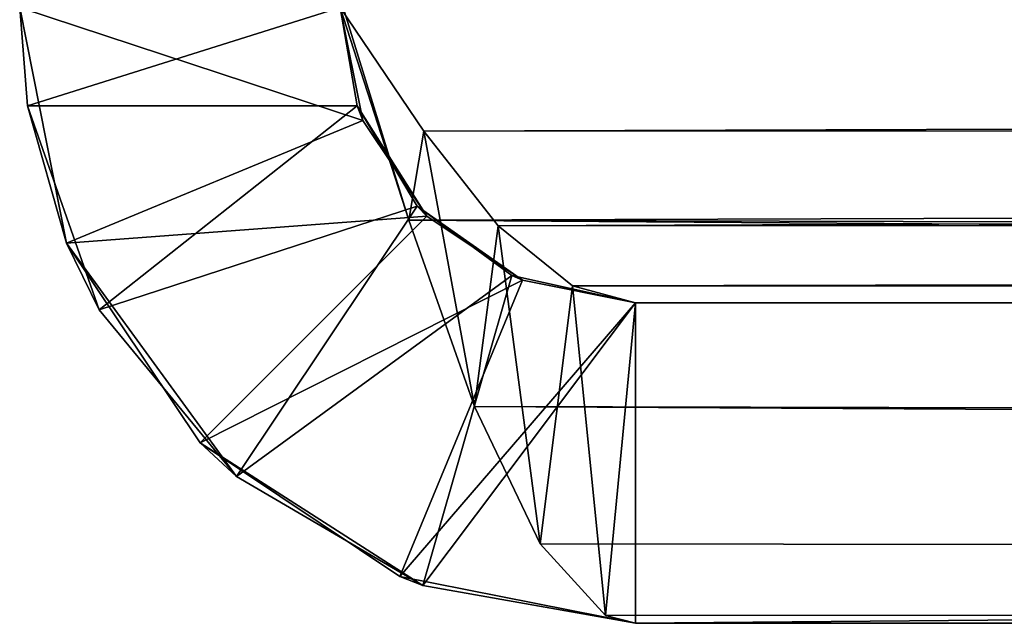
# Model space of a CAD drawing. Header units: millimetres. Extents: x 237 to 401, y 0 to 141.
# Tile 309 of 656: x 274.35 to 276.81, y 122.54 to 124.05. Entities that reach past the tile are written whole.
import ezdxf

# ---------------------------------------------------------------- set-up
doc = ezdxf.new("R2010")
doc.units = ezdxf.units.MM
doc.header["$LTSCALE"] = 25.4
doc.layers.get('0').update_dxf_attribs({"true_color": 0xff5454})

# ---------------------------------------------------------------- blocks, each defined once
blk = doc.blocks.new('VELERO-I-8042-8043.STL')
at = {"color": 7, "true_color": 0xffffff}
for p, q in [((38.4629, 195.8143, 17.2237), (38.3459, 195.8143, 16.6357)), ((38.3459, 195.8143, 16.6357), (38.3657, 31.5986, 16.8815)), ((38.3459, 195.8143, 16.6357), (38.3657, 31.5986, 16.8815)), ((38.3459, 195.8143, 16.6357), (39.202, 195.8143, 16.9176)), ((38.3459, 195.8143, 16.6357), (39.202, 195.8143, 16.9176)), ((38.4629, 195.8143, 17.2237), (38.3459, 195.8143, 16.6357)), ((38.4629, 195.8143, 17.2237), (38.3657, 31.5986, 16.8815)), ((38.4629, 195.8143, 17.2237), (38.3657, 31.5986, 16.8815)), ((38.796, 195.8143, 17.7222), (38.4629, 195.8143, 17.2237)), ((38.4629, 195.8143, 17.2237), (38.8867, 31.9261, 17.8059)), ((38.4629, 195.8143, 17.2237), (38.8867, 31.9261, 17.8059)), ((38.4629, 195.8143, 17.2237), (38.5439, 31.7624, 17.3901)), ((38.4629, 195.8143, 17.2237), (38.5439, 31.7624, 17.3901)), ((38.4629, 195.8143, 17.2237), (39.202, 195.8143, 16.9176)), ((38.4629, 195.8143, 17.2237), (39.202, 195.8143, 16.9176)), ((38.4629, 195.8143, 17.2237), (39.3617, 195.8143, 17.1565)), ((38.4629, 195.8143, 17.2237), (39.3617, 195.8143, 17.1565)), ((38.796, 195.8143, 17.7222), (38.4629, 195.8143, 17.2237)), ((39.2945, 195.8143, 18.0553), (38.796, 195.8143, 17.7222)), ((38.796, 195.8143, 17.7222), (39.352, 32.0898, 18.0778)), ((38.796, 195.8143, 17.7222), (39.352, 32.0898, 18.0778)), ((38.796, 195.8143, 17.7222), (38.8867, 31.9261, 17.8059)), ((38.796, 195.8143, 17.7222), (38.8867, 31.9261, 17.8059)), ((38.796, 195.8143, 17.7222), (39.3617, 195.8143, 17.1565)), ((38.796, 195.8143, 17.7222), (39.3617, 195.8143, 17.1565)), ((38.796, 195.8143, 17.7222), (39.6006, 195.8143, 17.3162)), ((38.796, 195.8143, 17.7222), (39.6006, 195.8143, 17.3162)), ((39.2945, 195.8143, 18.0553), (38.796, 195.8143, 17.7222)), ((39.1459, 195.8143, 16.6357), (39.202, 195.8143, 16.9176)), ((39.202, 195.8143, 16.9176), (39.1459, 31.524, 16.6357)), ((39.202, 195.8143, 16.9176), (39.1459, 31.524, 16.6357)), ((39.1459, 195.8143, 16.6357), (39.202, 195.8143, 16.9176)), ((39.202, 195.8143, 16.9176), (39.188, 31.6817, 16.881)), ((39.202, 195.8143, 16.9176), (39.188, 31.6817, 16.881)), ((39.3617, 195.8143, 17.1565), (39.188, 31.6817, 16.881)), ((39.3617, 195.8143, 17.1565), (39.188, 31.6817, 16.881)), ((39.202, 195.8143, 16.9176), (39.3617, 195.8143, 17.1565)), ((39.202, 195.8143, 16.9176), (39.3617, 195.8143, 17.1565)), ((39.8825, 195.8143, 18.1723), (39.2945, 195.8143, 18.0553)), ((39.2945, 195.8143, 18.0553), (39.8825, 32.2535, 18.1723)), ((39.2945, 195.8143, 18.0553), (39.8825, 32.2535, 18.1723)), ((39.2945, 195.8143, 18.0553), (39.352, 32.0898, 18.0778)), ((39.2945, 195.8143, 18.0553), (39.352, 32.0898, 18.0778)), ((39.2945, 195.8143, 18.0553), (39.6006, 195.8143, 17.3162)), ((39.2945, 195.8143, 18.0553), (39.6006, 195.8143, 17.3162)), ((39.2945, 195.8143, 18.0553), (39.8825, 195.8143, 17.3723)), ((39.2945, 195.8143, 18.0553), (39.8825, 195.8143, 17.3723)), ((39.8825, 195.8143, 18.1723), (39.2945, 195.8143, 18.0553)), ((39.3617, 195.8143, 17.1565), (39.338, 31.8671, 17.1317)), ((39.3617, 195.8143, 17.1565), (39.338, 31.8671, 17.1317)), ((39.6006, 195.8143, 17.3162), (39.338, 31.8671, 17.1317)), ((39.6006, 195.8143, 17.3162), (39.338, 31.8671, 17.1317)), ((39.3617, 195.8143, 17.1565), (39.6006, 195.8143, 17.3162)), ((39.3617, 195.8143, 17.1565), (39.6006, 195.8143, 17.3162)), ((39.6006, 195.8143, 17.3162), (39.5738, 32.0527, 17.3045)), ((39.6006, 195.8143, 17.3162), (39.5738, 32.0527, 17.3045)), ((39.8825, 195.8143, 17.3723), (39.5738, 32.0527, 17.3045)), ((39.8825, 195.8143, 17.3723), (39.5738, 32.0527, 17.3045)), ((39.6006, 195.8143, 17.3162), (39.8825, 195.8143, 17.3723)), ((39.6006, 195.8143, 17.3162), (39.8825, 195.8143, 17.3723)), ((45.0054, 131.6979, 18.1723), (39.8825, 195.8143, 18.1723)), ((39.8825, 195.8143, 18.1723), (44.4088, 130.9498, 18.1723)), ((45.8675, 132.113, 18.1723), (39.8825, 195.8143, 18.1723)), ((45.0054, 131.6979, 18.1723), (39.8825, 195.8143, 18.1723)), ((45.8675, 132.113, 18.1723), (39.8825, 195.8143, 18.1723)), ((46.8243, 132.113, 18.1723), (39.8825, 195.8143, 18.1723)), ((46.8243, 132.113, 18.1723), (39.8825, 195.8143, 18.1723)), ((126.8093, 195.8143, 18.1723), (39.8825, 195.8143, 18.1723)), ((44.1959, 124.3169, 18.1723), (39.8825, 195.8143, 18.1723)), ((39.8825, 195.8143, 18.1723), (39.8825, 32.2535, 18.1723)), ((44.1959, 124.3169, 18.1723), (39.8825, 195.8143, 18.1723)), ((44.1959, 130.0169, 18.1723), (39.8825, 195.8143, 18.1723)), ((44.1959, 130.0169, 18.1723), (39.8825, 195.8143, 18.1723)), ((39.8825, 195.8143, 18.1723), (44.4088, 130.9498, 18.1723)), ((117.4959, 129.3169, 17.3723), (39.8825, 195.8143, 17.3723)), ((39.8825, 195.8143, 17.3723), (126.8093, 195.8143, 17.3723)), ((116.5631, 129.104, 17.3723), (39.8825, 195.8143, 17.3723)), ((117.4959, 129.3169, 17.3723), (39.8825, 195.8143, 17.3723)), ((116.5631, 129.104, 17.3723), (39.8825, 195.8143, 17.3723)), ((115.815, 128.5074, 17.3723), (39.8825, 195.8143, 17.3723)), ((115.815, 128.5074, 17.3723), (39.8825, 195.8143, 17.3723)), ((115.3998, 127.6453, 17.3723), (39.8825, 195.8143, 17.3723)), ((44.4088, 130.9498, 17.3723), (39.8825, 195.8143, 17.3723)), ((39.8825, 195.8143, 17.3723), (45.0054, 131.6979, 17.3723)), ((44.4088, 130.9498, 17.3723), (39.8825, 195.8143, 17.3723)), ((44.1959, 130.0169, 17.3723), (39.8825, 195.8143, 17.3723)), ((44.1959, 130.0169, 17.3723), (39.8825, 195.8143, 17.3723)), ((39.8825, 32.2535, 17.3723), (39.8825, 195.8143, 17.3723)), ((46.8243, 132.113, 17.3723), (39.8825, 195.8143, 17.3723)), ((115.3998, 127.6453, 17.3723), (39.8825, 195.8143, 17.3723)), ((46.8243, 132.113, 17.3723), (39.8825, 195.8143, 17.3723)), ((45.8675, 132.113, 17.3723), (39.8825, 195.8143, 17.3723)), ((45.8675, 132.113, 17.3723), (39.8825, 195.8143, 17.3723)), ((39.8825, 195.8143, 17.3723), (45.0054, 131.6979, 17.3723)), ((39.8825, 195.8143, 18.1723), (39.8825, 32.2535, 18.1723)), ((39.8825, 32.2535, 17.3723), (39.8825, 195.8143, 17.3723)), ((39.8825, 195.8143, 18.1723), (39.8825, 195.8143, 17.3723)), ((39.8825, 195.8143, 18.1723), (39.8825, 195.8143, 17.3723)), ((39.8825, 195.8143, 18.1723), (126.8093, 195.8143, 17.3723)), ((39.8825, 195.8143, 17.3723), (126.8093, 195.8143, 17.3723)), ((39.8825, 195.8143, 18.1723), (126.8093, 195.8143, 17.3723)), ((126.8093, 195.8143, 18.1723), (39.8825, 195.8143, 18.1723)), ((44.1959, 130.0169, 17.3723), (39.8825, 32.2535, 17.3723)), ((44.1959, 130.0169, 17.3723), (39.8825, 32.2535, 17.3723)), ((44.1959, 124.3169, 18.1723), (39.8825, 32.2535, 18.1723)), ((44.1959, 124.3169, 18.1723), (39.8825, 32.2535, 18.1723)), ((44.1959, 124.3169, 17.3723), (39.8825, 32.2535, 17.3723)), ((44.1959, 124.3169, 17.3723), (39.8825, 32.2535, 17.3723)), ((44.4088, 123.3841, 18.1723), (39.8825, 32.2535, 18.1723)), ((44.4088, 123.3841, 18.1723), (39.8825, 32.2535, 18.1723)), ((39.8825, 32.2535, 17.3723), (44.4088, 123.3841, 17.3723)), ((39.8825, 32.2535, 17.3723), (44.4088, 123.3841, 17.3723)), ((57.8825, 94.5169, 18.1723), (39.8825, 32.2535, 18.1723)), ((57.8825, 94.5169, 18.1723), (39.8825, 32.2535, 18.1723)), ((93.3459, 45.7169, 18.1723), (39.8825, 32.2535, 18.1723)), ((93.3459, 45.7169, 18.1723), (39.8825, 32.2535, 18.1723)), ((73.3459, 45.7169, 18.1723), (39.8825, 32.2535, 18.1723)), ((73.3459, 45.7169, 18.1723), (39.8825, 32.2535, 18.1723)), ((39.8825, 32.2535, 17.3723), (73.3459, 45.7169, 17.3723)), ((39.8825, 32.2535, 17.3723), (73.3459, 45.7169, 17.3723)), ((39.352, 32.0898, 18.0778), (39.8825, 32.2535, 18.1723)), ((39.8825, 32.2535, 17.3723), (39.352, 32.0898, 18.0778)), ((39.8825, 32.2535, 17.3723), (39.352, 32.0898, 18.0778)), ((39.352, 32.0898, 18.0778), (39.8825, 32.2535, 18.1723)), ((39.8825, 32.2535, 17.3723), (39.5738, 32.0527, 17.3045)), ((39.8825, 32.2535, 17.3723), (39.5738, 32.0527, 17.3045)), ((39.8825, 32.2535, 17.3723), (39.7248, 32.0082, 17.3302)), ((39.8825, 32.2535, 17.3723), (39.7248, 32.0082, 17.3302)), ((39.8825, 32.2535, 17.3723), (39.8079, 32.0077, 18.1525)), ((39.8079, 32.0077, 18.1525), (39.8825, 32.2535, 18.1723)), ((39.8825, 32.2535, 17.3723), (39.8079, 32.0077, 18.1525)), ((39.8079, 32.0077, 18.1525), (39.8825, 32.2535, 18.1723)), ((39.8825, 32.2535, 18.1723), (126.8093, 32.2535, 18.1723)), ((126.8093, 32.2535, 17.3723), (39.8825, 32.2535, 17.3723)), ((39.8825, 32.2535, 17.3723), (39.8825, 32.2535, 18.1723)), ((39.8825, 32.2535, 17.3723), (39.8825, 32.2535, 18.1723)), ((39.8825, 32.2535, 18.1723), (126.8093, 32.2535, 18.1723)), ((39.8825, 32.2535, 18.1723), (126.973, 31.723, 18.0778)), ((39.8825, 32.2535, 18.1723), (126.973, 31.723, 18.0778)), ((126.8093, 32.2535, 17.3723), (39.8825, 32.2535, 17.3723)), ((127.0102, 31.9448, 17.3045), (39.8825, 32.2535, 17.3723)), ((127.0102, 31.9448, 17.3045), (39.8825, 32.2535, 17.3723)), ((38.8867, 31.9261, 17.8059), (39.352, 32.0898, 18.0778)), ((38.8867, 31.9261, 17.8059), (39.352, 32.0898, 18.0778)), ((39.5738, 32.0527, 17.3045), (39.352, 32.0898, 18.0778)), ((39.5738, 32.0527, 17.3045), (39.352, 32.0898, 18.0778)), ((39.5738, 32.0527, 17.3045), (38.8867, 31.9261, 17.8059)), ((39.5738, 32.0527, 17.3045), (38.8867, 31.9261, 17.8059)), ((39.5738, 32.0527, 17.3045), (39.338, 31.8671, 17.1317)), ((39.5738, 32.0527, 17.3045), (39.338, 31.8671, 17.1317)), ((39.7248, 32.0082, 17.3302), (39.5394, 31.7575, 17.1802)), ((39.7248, 32.0082, 17.3302), (39.5394, 31.7575, 17.1802)), ((39.7248, 32.0082, 17.3302), (39.6442, 31.4991, 17.9743)), ((39.7248, 32.0082, 17.3302), (39.6442, 31.4991, 17.9743)), ((39.6442, 31.4991, 17.9743), (39.8079, 32.0077, 18.1525)), ((39.6442, 31.4991, 17.9743), (39.8079, 32.0077, 18.1525)), ((39.7248, 32.0082, 17.3302), (39.8079, 32.0077, 18.1525)), ((39.7248, 32.0082, 17.3302), (39.8079, 32.0077, 18.1525)), ((127.0102, 31.9448, 17.3045), (39.7248, 32.0082, 17.3302)), ((127.0102, 31.9448, 17.3045), (39.7248, 32.0082, 17.3302)), ((127.1957, 31.709, 17.1317), (39.7248, 32.0082, 17.3302)), ((127.1957, 31.709, 17.1317), (39.7248, 32.0082, 17.3302)), ((39.8079, 32.0077, 18.1525), (126.973, 31.723, 18.0778)), ((39.8079, 32.0077, 18.1525), (126.973, 31.723, 18.0778)), ((38.5439, 31.7624, 17.3901), (38.8867, 31.9261, 17.8059)), ((38.5439, 31.7624, 17.3901), (38.8867, 31.9261, 17.8059)), ((39.338, 31.8671, 17.1317), (38.8867, 31.9261, 17.8059)), ((39.338, 31.8671, 17.1317), (38.8867, 31.9261, 17.8059)), ((39.338, 31.8671, 17.1317), (38.5439, 31.7624, 17.3901)), ((39.338, 31.8671, 17.1317), (38.5439, 31.7624, 17.3901)), ((39.338, 31.8671, 17.1317), (39.188, 31.6817, 16.881)), ((39.338, 31.8671, 17.1317), (39.188, 31.6817, 16.881)), ((38.3657, 31.5986, 16.8815), (38.5439, 31.7624, 17.3901)), ((38.3657, 31.5986, 16.8815), (38.5439, 31.7624, 17.3901)), ((39.188, 31.6817, 16.881), (38.5439, 31.7624, 17.3901)), ((39.188, 31.6817, 16.881), (38.5439, 31.7624, 17.3901)), ((39.5394, 31.7575, 17.1802), (39.3539, 31.5848, 16.9444)), ((39.5394, 31.7575, 17.1802), (39.3539, 31.5848, 16.9444)), ((39.5394, 31.7575, 17.1802), (39.4804, 31.0833, 17.6315)), ((39.5394, 31.7575, 17.1802), (39.4804, 31.0833, 17.6315)), ((39.5394, 31.7575, 17.1802), (39.6442, 31.4991, 17.9743)), ((39.5394, 31.7575, 17.1802), (39.6442, 31.4991, 17.9743)), ((127.1957, 31.709, 17.1317), (39.5394, 31.7575, 17.1802)), ((127.1957, 31.709, 17.1317), (39.5394, 31.7575, 17.1802)), ((127.3812, 31.559, 16.881), (39.5394, 31.7575, 17.1802)), ((127.3812, 31.559, 16.881), (39.5394, 31.7575, 17.1802)), ((39.4804, 31.0833, 17.6315), (126.973, 31.723, 18.0778)), ((39.4804, 31.0833, 17.6315), (126.973, 31.723, 18.0778)), ((39.6442, 31.4991, 17.9743), (126.973, 31.723, 18.0778)), ((39.6442, 31.4991, 17.9743), (126.973, 31.723, 18.0778)), ((39.188, 31.6817, 16.881), (38.3657, 31.5986, 16.8815)), ((39.188, 31.6817, 16.881), (38.3657, 31.5986, 16.8815)), ((39.188, 31.6817, 16.881), (39.1459, 31.524, 16.6357)), ((39.188, 31.6817, 16.881), (39.1459, 31.524, 16.6357)), ((38.3459, 31.524, 16.6357), (38.3657, 31.5986, 16.8815)), ((38.3459, 31.524, 16.6357), (38.3657, 31.5986, 16.8815)), ((39.1459, 31.524, 16.6357), (38.3657, 31.5986, 16.8815)), ((39.1459, 31.524, 16.6357), (38.3657, 31.5986, 16.8815)), ((39.3539, 31.5848, 16.9444), (39.1459, 31.524, 16.6357)), ((39.3539, 31.5848, 16.9444), (39.1459, 31.524, 16.6357)), ((39.3539, 31.5848, 16.9444), (39.3167, 30.8114, 17.1662)), ((39.3539, 31.5848, 16.9444), (39.3167, 30.8114, 17.1662)), ((39.3539, 31.5848, 16.9444), (39.4804, 31.0833, 17.6315)), ((39.3539, 31.5848, 16.9444), (39.4804, 31.0833, 17.6315)), ((127.3812, 31.559, 16.881), (39.3539, 31.5848, 16.9444)), ((127.3812, 31.559, 16.881), (39.3539, 31.5848, 16.9444)), ((127.5459, 31.524, 16.6357), (39.3539, 31.5848, 16.9444)), ((127.5459, 31.524, 16.6357), (39.3539, 31.5848, 16.9444)), ((39.1459, 31.524, 16.6357), (39.3167, 30.8114, 17.1662)), ((39.1459, 31.524, 16.6357), (39.3167, 30.8114, 17.1662)), ((39.4804, 31.0833, 17.6315), (39.6442, 31.4991, 17.9743)), ((39.4804, 31.0833, 17.6315), (39.6442, 31.4991, 17.9743)), ((39.3167, 30.8114, 17.1662), (127.1368, 31.2577, 17.8059)), ((39.3167, 30.8114, 17.1662), (127.1368, 31.2577, 17.8059)), ((39.4804, 31.0833, 17.6315), (127.1368, 31.2577, 17.8059)), ((39.4804, 31.0833, 17.6315), (127.1368, 31.2577, 17.8059)), ((39.3167, 30.8114, 17.1662), (39.4804, 31.0833, 17.6315)), ((39.3167, 30.8114, 17.1662), (39.4804, 31.0833, 17.6315)), ((39.3167, 30.8114, 17.1662), (127.3005, 30.9149, 17.3901)), ((39.3167, 30.8114, 17.1662), (127.3005, 30.9149, 17.3901)), ((39.153, 30.7169, 16.6357), (39.3167, 30.8114, 17.1662)), ((39.153, 30.7169, 16.6357), (39.3167, 30.8114, 17.1662)), ((39.3167, 30.8114, 17.1662), (127.4642, 30.7367, 16.8815)), ((39.3167, 30.8114, 17.1662), (127.4642, 30.7367, 16.8815))]:
    blk.add_line(p, q, dxfattribs=at)
mesh = blk.add_polyface(dxfattribs=at)
corners = [(38.3459, 195.8143, 16.6357), (38.3657, 31.5986, 16.8815), (38.4629, 195.8143, 17.2237)]
mesh.append_faces([[corners[k] for k in face] for face in [(0, 1, 2)]], dxfattribs={"color": 7})
mesh = blk.add_polyface(dxfattribs=at)
corners = [(38.3459, 195.8143, 16.6357), (38.3459, 31.524, 16.6357), (38.3657, 31.5986, 16.8815)]
mesh.append_faces([[corners[k] for k in face] for face in [(0, 1, 2)]], dxfattribs={"color": 7})
mesh = blk.add_polyface(dxfattribs=at)
corners = [(39.202, 195.8143, 16.9176), (39.1459, 195.8143, 16.6357), (38.3459, 195.8143, 16.6357)]
mesh.append_faces([[corners[k] for k in face] for face in [(0, 1, 2)]], dxfattribs={"color": 7})
mesh = blk.add_polyface(dxfattribs=at)
corners = [(38.4629, 195.8143, 17.2237), (39.202, 195.8143, 16.9176), (38.3459, 195.8143, 16.6357)]
mesh.append_faces([[corners[k] for k in face] for face in [(0, 1, 2)]], dxfattribs={"color": 7})
mesh = blk.add_polyface(dxfattribs=at)
corners = [(38.4629, 195.8143, 17.2237), (38.3657, 31.5986, 16.8815), (38.5439, 31.7624, 17.3901)]
mesh.append_faces([[corners[k] for k in face] for face in [(0, 1, 2)]], dxfattribs={"color": 7})
mesh = blk.add_polyface(dxfattribs=at)
corners = [(38.4629, 195.8143, 17.2237), (38.8867, 31.9261, 17.8059), (38.796, 195.8143, 17.7222)]
mesh.append_faces([[corners[k] for k in face] for face in [(0, 1, 2)]], dxfattribs={"color": 7})
mesh = blk.add_polyface(dxfattribs=at)
corners = [(38.4629, 195.8143, 17.2237), (38.5439, 31.7624, 17.3901), (38.8867, 31.9261, 17.8059)]
mesh.append_faces([[corners[k] for k in face] for face in [(0, 1, 2)]], dxfattribs={"color": 7})
mesh = blk.add_polyface(dxfattribs=at)
corners = [(38.4629, 195.8143, 17.2237), (39.3617, 195.8143, 17.1565), (39.202, 195.8143, 16.9176)]
mesh.append_faces([[corners[k] for k in face] for face in [(0, 1, 2)]], dxfattribs={"color": 7})
mesh = blk.add_polyface(dxfattribs=at)
corners = [(38.796, 195.8143, 17.7222), (39.3617, 195.8143, 17.1565), (38.4629, 195.8143, 17.2237)]
mesh.append_faces([[corners[k] for k in face] for face in [(0, 1, 2)]], dxfattribs={"color": 7})
mesh = blk.add_polyface(dxfattribs=at)
corners = [(39.352, 32.0898, 18.0778), (39.2945, 195.8143, 18.0553), (38.796, 195.8143, 17.7222)]
mesh.append_faces([[corners[k] for k in face] for face in [(0, 1, 2)]], dxfattribs={"color": 7})
mesh = blk.add_polyface(dxfattribs=at)
corners = [(39.352, 32.0898, 18.0778), (38.796, 195.8143, 17.7222), (38.8867, 31.9261, 17.8059)]
mesh.append_faces([[corners[k] for k in face] for face in [(0, 1, 2)]], dxfattribs={"color": 7})
mesh = blk.add_polyface(dxfattribs=at)
corners = [(38.796, 195.8143, 17.7222), (39.6006, 195.8143, 17.3162), (39.3617, 195.8143, 17.1565)]
mesh.append_faces([[corners[k] for k in face] for face in [(0, 1, 2)]], dxfattribs={"color": 7})
mesh = blk.add_polyface(dxfattribs=at)
corners = [(39.2945, 195.8143, 18.0553), (39.6006, 195.8143, 17.3162), (38.796, 195.8143, 17.7222)]
mesh.append_faces([[corners[k] for k in face] for face in [(0, 1, 2)]], dxfattribs={"color": 7})
mesh = blk.add_polyface(dxfattribs=at)
corners = [(39.202, 195.8143, 16.9176), (39.1459, 31.524, 16.6357), (39.1459, 195.8143, 16.6357)]
mesh.append_faces([[corners[k] for k in face] for face in [(0, 1, 2)]], dxfattribs={"color": 7})
mesh = blk.add_polyface(dxfattribs=at)
corners = [(39.202, 195.8143, 16.9176), (39.188, 31.6817, 16.881), (39.1459, 31.524, 16.6357)]
mesh.append_faces([[corners[k] for k in face] for face in [(0, 1, 2)]], dxfattribs={"color": 7})
mesh = blk.add_polyface(dxfattribs=at)
corners = [(39.3617, 195.8143, 17.1565), (39.188, 31.6817, 16.881), (39.202, 195.8143, 16.9176)]
mesh.append_faces([[corners[k] for k in face] for face in [(0, 1, 2)]], dxfattribs={"color": 7})
mesh = blk.add_polyface(dxfattribs=at)
corners = [(39.3617, 195.8143, 17.1565), (39.338, 31.8671, 17.1317), (39.188, 31.6817, 16.881)]
mesh.append_faces([[corners[k] for k in face] for face in [(0, 1, 2)]], dxfattribs={"color": 7})
mesh = blk.add_polyface(dxfattribs=at)
corners = [(39.8825, 195.8143, 18.1723), (39.2945, 195.8143, 18.0553), (39.8825, 32.2535, 18.1723)]
mesh.append_faces([[corners[k] for k in face] for face in [(0, 1, 2)]], dxfattribs={"color": 7})
mesh = blk.add_polyface(dxfattribs=at)
corners = [(39.8825, 32.2535, 18.1723), (39.2945, 195.8143, 18.0553), (39.352, 32.0898, 18.0778)]
mesh.append_faces([[corners[k] for k in face] for face in [(0, 1, 2)]], dxfattribs={"color": 7})
mesh = blk.add_polyface(dxfattribs=at)
corners = [(39.2945, 195.8143, 18.0553), (39.8825, 195.8143, 17.3723), (39.6006, 195.8143, 17.3162)]
mesh.append_faces([[corners[k] for k in face] for face in [(0, 1, 2)]], dxfattribs={"color": 7})
mesh = blk.add_polyface(dxfattribs=at)
corners = [(39.8825, 195.8143, 18.1723), (39.8825, 195.8143, 17.3723), (39.2945, 195.8143, 18.0553)]
mesh.append_faces([[corners[k] for k in face] for face in [(0, 1, 2)]], dxfattribs={"color": 7})
mesh = blk.add_polyface(dxfattribs=at)
corners = [(39.6006, 195.8143, 17.3162), (39.338, 31.8671, 17.1317), (39.3617, 195.8143, 17.1565)]
mesh.append_faces([[corners[k] for k in face] for face in [(0, 1, 2)]], dxfattribs={"color": 7})
mesh = blk.add_polyface(dxfattribs=at)
corners = [(39.6006, 195.8143, 17.3162), (39.5738, 32.0527, 17.3045), (39.338, 31.8671, 17.1317)]
mesh.append_faces([[corners[k] for k in face] for face in [(0, 1, 2)]], dxfattribs={"color": 7})
mesh = blk.add_polyface(dxfattribs=at)
corners = [(39.8825, 195.8143, 17.3723), (39.5738, 32.0527, 17.3045), (39.6006, 195.8143, 17.3162)]
mesh.append_faces([[corners[k] for k in face] for face in [(0, 1, 2)]], dxfattribs={"color": 7})
mesh = blk.add_polyface(dxfattribs=at)
corners = [(39.8825, 32.2535, 17.3723), (39.5738, 32.0527, 17.3045), (39.8825, 195.8143, 17.3723)]
mesh.append_faces([[corners[k] for k in face] for face in [(0, 1, 2)]], dxfattribs={"color": 7})
mesh = blk.add_polyface(dxfattribs=at)
corners = [(45.0054, 131.6979, 18.1723), (39.8825, 195.8143, 18.1723), (44.4088, 130.9498, 18.1723)]
mesh.append_faces([[corners[k] for k in face] for face in [(0, 1, 2)]], dxfattribs={"color": 7})
mesh = blk.add_polyface(dxfattribs=at)
corners = [(45.8675, 132.113, 18.1723), (39.8825, 195.8143, 18.1723), (45.0054, 131.6979, 18.1723)]
mesh.append_faces([[corners[k] for k in face] for face in [(0, 1, 2)]], dxfattribs={"color": 7})
mesh = blk.add_polyface(dxfattribs=at)
corners = [(46.8243, 132.113, 18.1723), (39.8825, 195.8143, 18.1723), (45.8675, 132.113, 18.1723)]
mesh.append_faces([[corners[k] for k in face] for face in [(0, 1, 2)]], dxfattribs={"color": 7})
mesh = blk.add_polyface(dxfattribs=at)
corners = [(126.8093, 195.8143, 18.1723), (39.8825, 195.8143, 18.1723), (46.8243, 132.113, 18.1723)]
mesh.append_faces([[corners[k] for k in face] for face in [(0, 1, 2)]], dxfattribs={"color": 7})
mesh = blk.add_polyface(dxfattribs=at)
corners = [(44.1959, 124.3169, 18.1723), (39.8825, 195.8143, 18.1723), (39.8825, 32.2535, 18.1723)]
mesh.append_faces([[corners[k] for k in face] for face in [(0, 1, 2)]], dxfattribs={"color": 7})
mesh = blk.add_polyface(dxfattribs=at)
corners = [(44.1959, 130.0169, 18.1723), (39.8825, 195.8143, 18.1723), (44.1959, 124.3169, 18.1723)]
mesh.append_faces([[corners[k] for k in face] for face in [(0, 1, 2)]], dxfattribs={"color": 7})
mesh = blk.add_polyface(dxfattribs=at)
corners = [(44.4088, 130.9498, 18.1723), (39.8825, 195.8143, 18.1723), (44.1959, 130.0169, 18.1723)]
mesh.append_faces([[corners[k] for k in face] for face in [(0, 1, 2)]], dxfattribs={"color": 7})
mesh = blk.add_polyface(dxfattribs=at)
corners = [(126.8093, 195.8143, 17.3723), (117.4959, 129.3169, 17.3723), (39.8825, 195.8143, 17.3723)]
mesh.append_faces([[corners[k] for k in face] for face in [(0, 1, 2)]], dxfattribs={"color": 7})
mesh = blk.add_polyface(dxfattribs=at)
corners = [(117.4959, 129.3169, 17.3723), (116.5631, 129.104, 17.3723), (39.8825, 195.8143, 17.3723)]
mesh.append_faces([[corners[k] for k in face] for face in [(0, 1, 2)]], dxfattribs={"color": 7})
mesh = blk.add_polyface(dxfattribs=at)
corners = [(116.5631, 129.104, 17.3723), (115.815, 128.5074, 17.3723), (39.8825, 195.8143, 17.3723)]
mesh.append_faces([[corners[k] for k in face] for face in [(0, 1, 2)]], dxfattribs={"color": 7})
mesh = blk.add_polyface(dxfattribs=at)
corners = [(115.815, 128.5074, 17.3723), (115.3998, 127.6453, 17.3723), (39.8825, 195.8143, 17.3723)]
mesh.append_faces([[corners[k] for k in face] for face in [(0, 1, 2)]], dxfattribs={"color": 7})
mesh = blk.add_polyface(dxfattribs=at)
corners = [(45.0054, 131.6979, 17.3723), (44.4088, 130.9498, 17.3723), (39.8825, 195.8143, 17.3723)]
mesh.append_faces([[corners[k] for k in face] for face in [(0, 1, 2)]], dxfattribs={"color": 7})
mesh = blk.add_polyface(dxfattribs=at)
corners = [(44.4088, 130.9498, 17.3723), (44.1959, 130.0169, 17.3723), (39.8825, 195.8143, 17.3723)]
mesh.append_faces([[corners[k] for k in face] for face in [(0, 1, 2)]], dxfattribs={"color": 7})
mesh = blk.add_polyface(dxfattribs=at)
corners = [(44.1959, 130.0169, 17.3723), (39.8825, 32.2535, 17.3723), (39.8825, 195.8143, 17.3723)]
mesh.append_faces([[corners[k] for k in face] for face in [(0, 1, 2)]], dxfattribs={"color": 7})
mesh = blk.add_polyface(dxfattribs=at)
corners = [(115.3998, 127.6453, 17.3723), (46.8243, 132.113, 17.3723), (39.8825, 195.8143, 17.3723)]
mesh.append_faces([[corners[k] for k in face] for face in [(0, 1, 2)]], dxfattribs={"color": 7})
mesh = blk.add_polyface(dxfattribs=at)
corners = [(46.8243, 132.113, 17.3723), (45.8675, 132.113, 17.3723), (39.8825, 195.8143, 17.3723)]
mesh.append_faces([[corners[k] for k in face] for face in [(0, 1, 2)]], dxfattribs={"color": 7})
mesh = blk.add_polyface(dxfattribs=at)
corners = [(45.8675, 132.113, 17.3723), (45.0054, 131.6979, 17.3723), (39.8825, 195.8143, 17.3723)]
mesh.append_faces([[corners[k] for k in face] for face in [(0, 1, 2)]], dxfattribs={"color": 7})
mesh = blk.add_polyface(dxfattribs=at)
corners = [(39.8825, 195.8143, 18.1723), (126.8093, 195.8143, 17.3723), (39.8825, 195.8143, 17.3723)]
mesh.append_faces([[corners[k] for k in face] for face in [(0, 1, 2)]], dxfattribs={"color": 7})
mesh = blk.add_polyface(dxfattribs=at)
corners = [(126.8093, 195.8143, 18.1723), (126.8093, 195.8143, 17.3723), (39.8825, 195.8143, 18.1723)]
mesh.append_faces([[corners[k] for k in face] for face in [(0, 1, 2)]], dxfattribs={"color": 7})
mesh = blk.add_polyface(dxfattribs=at)
corners = [(44.1959, 124.3169, 17.3723), (39.8825, 32.2535, 17.3723), (44.1959, 130.0169, 17.3723)]
mesh.append_faces([[corners[k] for k in face] for face in [(0, 1, 2)]], dxfattribs={"color": 7})
mesh = blk.add_polyface(dxfattribs=at)
corners = [(44.4088, 123.3841, 18.1723), (44.1959, 124.3169, 18.1723), (39.8825, 32.2535, 18.1723)]
mesh.append_faces([[corners[k] for k in face] for face in [(0, 1, 2)]], dxfattribs={"color": 7})
mesh = blk.add_polyface(dxfattribs=at)
corners = [(44.4088, 123.3841, 17.3723), (39.8825, 32.2535, 17.3723), (44.1959, 124.3169, 17.3723)]
mesh.append_faces([[corners[k] for k in face] for face in [(0, 1, 2)]], dxfattribs={"color": 7})
mesh = blk.add_polyface(dxfattribs=at)
corners = [(57.8825, 94.5169, 18.1723), (44.4088, 123.3841, 18.1723), (39.8825, 32.2535, 18.1723)]
mesh.append_faces([[corners[k] for k in face] for face in [(0, 1, 2)]], dxfattribs={"color": 7})
mesh = blk.add_polyface(dxfattribs=at)
corners = [(73.3459, 45.7169, 17.3723), (39.8825, 32.2535, 17.3723), (44.4088, 123.3841, 17.3723)]
mesh.append_faces([[corners[k] for k in face] for face in [(0, 1, 2)]], dxfattribs={"color": 7})
mesh = blk.add_polyface(dxfattribs=at)
corners = [(73.3459, 45.7169, 18.1723), (57.8825, 94.5169, 18.1723), (39.8825, 32.2535, 18.1723)]
mesh.append_faces([[corners[k] for k in face] for face in [(0, 1, 2)]], dxfattribs={"color": 7})
mesh = blk.add_polyface(dxfattribs=at)
corners = [(126.8093, 32.2535, 18.1723), (93.3459, 45.7169, 18.1723), (39.8825, 32.2535, 18.1723)]
mesh.append_faces([[corners[k] for k in face] for face in [(0, 1, 2)]], dxfattribs={"color": 7})
mesh = blk.add_polyface(dxfattribs=at)
corners = [(93.3459, 45.7169, 18.1723), (73.3459, 45.7169, 18.1723), (39.8825, 32.2535, 18.1723)]
mesh.append_faces([[corners[k] for k in face] for face in [(0, 1, 2)]], dxfattribs={"color": 7})
mesh = blk.add_polyface(dxfattribs=at)
corners = [(126.8093, 32.2535, 17.3723), (39.8825, 32.2535, 17.3723), (73.3459, 45.7169, 17.3723)]
mesh.append_faces([[corners[k] for k in face] for face in [(0, 1, 2)]], dxfattribs={"color": 7})
mesh = blk.add_polyface(dxfattribs=at)
corners = [(39.352, 32.0898, 18.0778), (39.5738, 32.0527, 17.3045), (39.8825, 32.2535, 17.3723)]
mesh.append_faces([[corners[k] for k in face] for face in [(0, 1, 2)]], dxfattribs={"color": 7})
mesh = blk.add_polyface(dxfattribs=at)
corners = [(39.8825, 32.2535, 18.1723), (39.352, 32.0898, 18.0778), (39.8825, 32.2535, 17.3723)]
mesh.append_faces([[corners[k] for k in face] for face in [(0, 1, 2)]], dxfattribs={"color": 7})
mesh = blk.add_polyface(dxfattribs=at)
corners = [(39.8825, 32.2535, 17.3723), (39.7248, 32.0082, 17.3302), (39.8079, 32.0077, 18.1525)]
mesh.append_faces([[corners[k] for k in face] for face in [(0, 1, 2)]], dxfattribs={"color": 7})
mesh = blk.add_polyface(dxfattribs=at)
corners = [(127.0102, 31.9448, 17.3045), (39.7248, 32.0082, 17.3302), (39.8825, 32.2535, 17.3723)]
mesh.append_faces([[corners[k] for k in face] for face in [(0, 1, 2)]], dxfattribs={"color": 7})
mesh = blk.add_polyface(dxfattribs=at)
corners = [(39.8825, 32.2535, 17.3723), (39.8079, 32.0077, 18.1525), (39.8825, 32.2535, 18.1723)]
mesh.append_faces([[corners[k] for k in face] for face in [(0, 1, 2)]], dxfattribs={"color": 7})
mesh = blk.add_polyface(dxfattribs=at)
corners = [(126.973, 31.723, 18.0778), (39.8825, 32.2535, 18.1723), (39.8079, 32.0077, 18.1525)]
mesh.append_faces([[corners[k] for k in face] for face in [(0, 1, 2)]], dxfattribs={"color": 7})
mesh = blk.add_polyface(dxfattribs=at)
corners = [(126.973, 31.723, 18.0778), (126.8093, 32.2535, 18.1723), (39.8825, 32.2535, 18.1723)]
mesh.append_faces([[corners[k] for k in face] for face in [(0, 1, 2)]], dxfattribs={"color": 7})
mesh = blk.add_polyface(dxfattribs=at)
corners = [(127.0102, 31.9448, 17.3045), (39.8825, 32.2535, 17.3723), (126.8093, 32.2535, 17.3723)]
mesh.append_faces([[corners[k] for k in face] for face in [(0, 1, 2)]], dxfattribs={"color": 7})
mesh = blk.add_polyface(dxfattribs=at)
corners = [(39.352, 32.0898, 18.0778), (38.8867, 31.9261, 17.8059), (39.5738, 32.0527, 17.3045)]
mesh.append_faces([[corners[k] for k in face] for face in [(0, 1, 2)]], dxfattribs={"color": 7})
mesh = blk.add_polyface(dxfattribs=at)
corners = [(38.8867, 31.9261, 17.8059), (39.338, 31.8671, 17.1317), (39.5738, 32.0527, 17.3045)]
mesh.append_faces([[corners[k] for k in face] for face in [(0, 1, 2)]], dxfattribs={"color": 7})
mesh = blk.add_polyface(dxfattribs=at)
corners = [(39.7248, 32.0082, 17.3302), (39.5394, 31.7575, 17.1802), (39.6442, 31.4991, 17.9743)]
mesh.append_faces([[corners[k] for k in face] for face in [(0, 1, 2)]], dxfattribs={"color": 7})
mesh = blk.add_polyface(dxfattribs=at)
corners = [(127.1957, 31.709, 17.1317), (39.5394, 31.7575, 17.1802), (39.7248, 32.0082, 17.3302)]
mesh.append_faces([[corners[k] for k in face] for face in [(0, 1, 2)]], dxfattribs={"color": 7})
mesh = blk.add_polyface(dxfattribs=at)
corners = [(39.7248, 32.0082, 17.3302), (39.6442, 31.4991, 17.9743), (39.8079, 32.0077, 18.1525)]
mesh.append_faces([[corners[k] for k in face] for face in [(0, 1, 2)]], dxfattribs={"color": 7})
mesh = blk.add_polyface(dxfattribs=at)
corners = [(126.973, 31.723, 18.0778), (39.8079, 32.0077, 18.1525), (39.6442, 31.4991, 17.9743)]
mesh.append_faces([[corners[k] for k in face] for face in [(0, 1, 2)]], dxfattribs={"color": 7})
mesh = blk.add_polyface(dxfattribs=at)
corners = [(127.1957, 31.709, 17.1317), (39.7248, 32.0082, 17.3302), (127.0102, 31.9448, 17.3045)]
mesh.append_faces([[corners[k] for k in face] for face in [(0, 1, 2)]], dxfattribs={"color": 7})
mesh = blk.add_polyface(dxfattribs=at)
corners = [(38.8867, 31.9261, 17.8059), (38.5439, 31.7624, 17.3901), (39.338, 31.8671, 17.1317)]
mesh.append_faces([[corners[k] for k in face] for face in [(0, 1, 2)]], dxfattribs={"color": 7})
mesh = blk.add_polyface(dxfattribs=at)
corners = [(38.5439, 31.7624, 17.3901), (39.188, 31.6817, 16.881), (39.338, 31.8671, 17.1317)]
mesh.append_faces([[corners[k] for k in face] for face in [(0, 1, 2)]], dxfattribs={"color": 7})
mesh = blk.add_polyface(dxfattribs=at)
corners = [(38.5439, 31.7624, 17.3901), (38.3657, 31.5986, 16.8815), (39.188, 31.6817, 16.881)]
mesh.append_faces([[corners[k] for k in face] for face in [(0, 1, 2)]], dxfattribs={"color": 7})
mesh = blk.add_polyface(dxfattribs=at)
corners = [(39.5394, 31.7575, 17.1802), (39.3539, 31.5848, 16.9444), (39.4804, 31.0833, 17.6315)]
mesh.append_faces([[corners[k] for k in face] for face in [(0, 1, 2)]], dxfattribs={"color": 7})
mesh = blk.add_polyface(dxfattribs=at)
corners = [(39.5394, 31.7575, 17.1802), (127.3812, 31.559, 16.881), (39.3539, 31.5848, 16.9444)]
mesh.append_faces([[corners[k] for k in face] for face in [(0, 1, 2)]], dxfattribs={"color": 7})
mesh = blk.add_polyface(dxfattribs=at)
corners = [(39.5394, 31.7575, 17.1802), (39.4804, 31.0833, 17.6315), (39.6442, 31.4991, 17.9743)]
mesh.append_faces([[corners[k] for k in face] for face in [(0, 1, 2)]], dxfattribs={"color": 7})
mesh = blk.add_polyface(dxfattribs=at)
corners = [(39.5394, 31.7575, 17.1802), (127.1957, 31.709, 17.1317), (127.3812, 31.559, 16.881)]
mesh.append_faces([[corners[k] for k in face] for face in [(0, 1, 2)]], dxfattribs={"color": 7})
mesh = blk.add_polyface(dxfattribs=at)
corners = [(126.973, 31.723, 18.0778), (39.6442, 31.4991, 17.9743), (39.4804, 31.0833, 17.6315)]
mesh.append_faces([[corners[k] for k in face] for face in [(0, 1, 2)]], dxfattribs={"color": 7})
mesh = blk.add_polyface(dxfattribs=at)
corners = [(127.1368, 31.2577, 17.8059), (126.973, 31.723, 18.0778), (39.4804, 31.0833, 17.6315)]
mesh.append_faces([[corners[k] for k in face] for face in [(0, 1, 2)]], dxfattribs={"color": 7})
mesh = blk.add_polyface(dxfattribs=at)
corners = [(38.3657, 31.5986, 16.8815), (39.1459, 31.524, 16.6357), (39.188, 31.6817, 16.881)]
mesh.append_faces([[corners[k] for k in face] for face in [(0, 1, 2)]], dxfattribs={"color": 7})
mesh = blk.add_polyface(dxfattribs=at)
corners = [(38.3657, 31.5986, 16.8815), (38.3459, 31.524, 16.6357), (39.1459, 31.524, 16.6357)]
mesh.append_faces([[corners[k] for k in face] for face in [(0, 1, 2)]], dxfattribs={"color": 7})
mesh = blk.add_polyface(dxfattribs=at)
corners = [(39.3539, 31.5848, 16.9444), (39.1459, 31.524, 16.6357), (39.3167, 30.8114, 17.1662)]
mesh.append_faces([[corners[k] for k in face] for face in [(0, 1, 2)]], dxfattribs={"color": 7})
mesh = blk.add_polyface(dxfattribs=at)
corners = [(39.3539, 31.5848, 16.9444), (127.5459, 31.524, 16.6357), (39.1459, 31.524, 16.6357)]
mesh.append_faces([[corners[k] for k in face] for face in [(0, 1, 2)]], dxfattribs={"color": 7})
mesh = blk.add_polyface(dxfattribs=at)
corners = [(39.3539, 31.5848, 16.9444), (39.3167, 30.8114, 17.1662), (39.4804, 31.0833, 17.6315)]
mesh.append_faces([[corners[k] for k in face] for face in [(0, 1, 2)]], dxfattribs={"color": 7})
mesh = blk.add_polyface(dxfattribs=at)
corners = [(39.3539, 31.5848, 16.9444), (127.3812, 31.559, 16.881), (127.5459, 31.524, 16.6357)]
mesh.append_faces([[corners[k] for k in face] for face in [(0, 1, 2)]], dxfattribs={"color": 7})
mesh = blk.add_polyface(dxfattribs=at)
corners = [(39.1459, 31.524, 16.6357), (39.153, 30.7169, 16.6357), (39.3167, 30.8114, 17.1662)]
mesh.append_faces([[corners[k] for k in face] for face in [(0, 1, 2)]], dxfattribs={"color": 7})
mesh = blk.add_polyface(dxfattribs=at)
corners = [(127.1368, 31.2577, 17.8059), (39.4804, 31.0833, 17.6315), (39.3167, 30.8114, 17.1662)]
mesh.append_faces([[corners[k] for k in face] for face in [(0, 1, 2)]], dxfattribs={"color": 7})
mesh = blk.add_polyface(dxfattribs=at)
corners = [(127.1368, 31.2577, 17.8059), (39.3167, 30.8114, 17.1662), (127.3005, 30.9149, 17.3901)]
mesh.append_faces([[corners[k] for k in face] for face in [(0, 1, 2)]], dxfattribs={"color": 7})
mesh = blk.add_polyface(dxfattribs=at)
corners = [(127.3005, 30.9149, 17.3901), (39.3167, 30.8114, 17.1662), (127.4642, 30.7367, 16.8815)]
mesh.append_faces([[corners[k] for k in face] for face in [(0, 1, 2)]], dxfattribs={"color": 7})
mesh = blk.add_polyface(dxfattribs=at)
corners = [(39.3167, 30.8114, 17.1662), (39.153, 30.7169, 16.6357), (127.4642, 30.7367, 16.8815)]
mesh.append_faces([[corners[k] for k in face] for face in [(0, 1, 2)]], dxfattribs={"color": 7})
mesh = blk.add_polyface(dxfattribs=at)
corners = [(127.4642, 30.7367, 16.8815), (39.153, 30.7169, 16.6357), (127.5388, 30.7169, 16.6357)]
mesh.append_faces([[corners[k] for k in face] for face in [(0, 1, 2)]], dxfattribs={"color": 7})

msp = doc.modelspace()

# ---------------------------------------------------------------- block references
at = {"color": 0, "extrusion": (0, -1, -3.88578e-16)}
msp.add_blockref('VELERO-I-8042-8043.STL', (236.0028, 404.7244, -140.712), dxfattribs=at)

doc.saveas('drawing.dxf')
